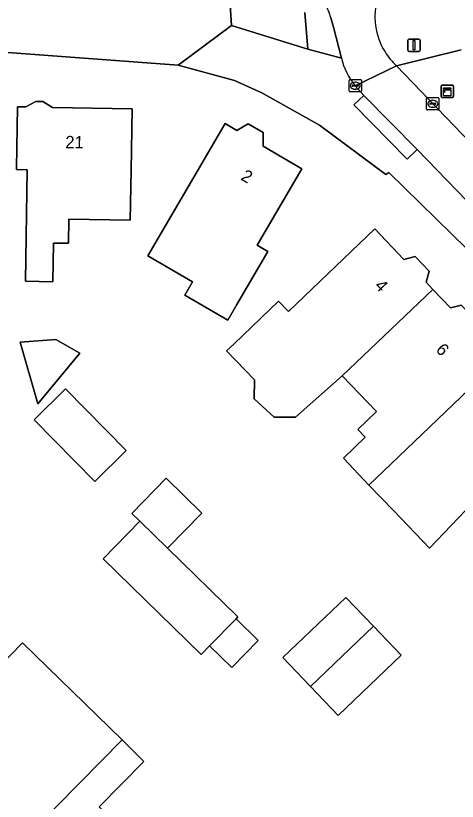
# Model space of a CAD drawing. Extents: x 161772 to 163126, y 383092 to 383917.
# Drawn here: x 162087.2 to 162123, y 383411.7 to 383475.4 of the extents above; entities that cross this region are included whole.
import ezdxf

# ---------------------------------------------------------------- set-up
doc = ezdxf.new("R2010")
doc.units = 0
for name, color, linetype in [('IMGEO_Erf', 7, 'Continuous'), ('IMGEO_Groenvoorziening', 7, 'Continuous'), ('IMGEO_Kast', 7, 'Continuous'), ('IMGEO_Kolk', 7, 'Continuous'), ('IMGEO_Lichtmast', 7, 'Continuous'), ('IMGEO_Pand', 7, 'Continuous'), ('IMGEO_Pand_nummerreeks', 7, 'Continuous'), ('IMGEO_Rijbaan_lokaal_open', 7, 'Continuous'), ('IMGEO_Voetpad_gesloten', 7, 'Continuous'), ('IMGEO_Voetpad_open', 7, 'Continuous')]:
    doc.layers.add(name, color=color, linetype=linetype)

msp = doc.modelspace()

# ---------------------------------------------------------------- linework, layer by layer
at = {"layer": 'IMGEO_Erf'}
for points in [[(162184.032, 383393.274), (162150.539, 383428.274), (162150.594, 383428.39), (162124.921, 383455.092), (162125.07, 383455.226), (162117.429, 383462.692), (162117.208, 383462.523), (162111.823, 383466.516), (162107.132, 383469.149), (162104.903, 383470.142), (162100.337, 383471.381), (162086.524, 383472.415)], [(162124.25, 383435.91), (162120.731, 383432.225), (162117.835, 383435.252), (162115.829, 383437.349), (162113.752, 383439.52), (162115.53, 383441.221), (162114.92, 383441.859), (162116.433, 383443.306), (162113.662, 383446.203), (162109.869, 383442.847), (162108.131, 383442.847), (162106.518, 383444.337), (162106.536, 383445.869), (162104.275, 383448.232), (162104.875, 383448.806), (162108.488, 383452.261), (162109.3, 383451.412), (162116.3, 383458.108), (162118.656, 383455.644), (162119.588, 383455.872), (162120.722, 383454.686), (162120.46, 383453.787), (162121.024, 383453.197), (162122.432, 383451.725), (162123.31, 383451.939)], [(162083.86, 383420.628), (162087.714, 383424.55), (162095.784, 383416.688), (162097.558, 383414.945), (162093.93, 383411.253), (162098.138, 383407.117), (162101.073, 383410.108), (162105.973, 383405.295), (162109.966, 383409.359), (162110.688, 383408.65), (162111.669, 383407.686), (162111.833, 383407.853), (162112.939, 383408.979), (162114.425, 383407.547), (162105.883, 383398.852), (162105.548, 383399.181), (162103.176, 383401.512), (162102.937, 383401.268), (162102.893, 383401.311), (162096.586, 383394.891), (162091.262, 383400.121), (162085.252, 383406.026)]]:
    msp.add_lwpolyline(points, dxfattribs=at)
for points in [[(162096.441, 383458.819), (162091.467, 383458.907), (162091.432, 383456.945), (162090.217, 383456.967), (162090.162, 383453.831), (162087.936, 383453.87), (162088.096, 383462.902), (162087.207, 383462.918), (162087.209, 383463.038), (162087.298, 383468.014), (162087.987, 383468.002), (162088.783, 383468.444), (162089.343, 383468.434), (162090.135, 383467.957), (162096.602, 383467.842), (162096.513, 383462.843)], [(162097.887, 383455.933), (162101.601, 383462.305), (162104.142, 383466.664), (162105.107, 383466.102), (162106.029, 383466.629), (162107.248, 383465.919), (162107.244, 383464.819), (162110.378, 383462.992), (162106.764, 383456.792), (162107.614, 383456.296), (162105.096, 383451.977), (162104.364, 383450.721), (162100.874, 383452.756), (162101.499, 383453.827)], [(162088.938, 383443.937), (162087.52, 383448.922), (162090.421, 383449.147), (162092.366, 383448.029)], [(162093.58, 383437.647), (162088.663, 383442.643), (162091.203, 383445.143), (162096.121, 383440.148)], [(162099.483, 383432.223), (162105.189, 383426.665), (162105.038, 383426.51), (162106.844, 383424.751), (162104.702, 383422.552), (162102.896, 383424.311), (162102.218, 383423.615), (162094.261, 383431.365), (162097.232, 383434.415), (162096.581, 383435.049), (162099.364, 383437.906), (162102.266, 383435.08)], [(162108.845, 383423.364), (162113.944, 383428.242), (162116.189, 383425.896), (162118.433, 383423.55), (162113.335, 383418.671), (162111.09, 383421.018)]]:
    msp.add_lwpolyline(points, close=True, dxfattribs=at)
at = {"layer": 'IMGEO_Groenvoorziening'}
for points in [[(162105.425, 383477.589), (162104.467, 383477.512), (162104.678, 383474.608), (162110.865, 383472.685)], [(162110.865, 383472.685), (162110.627, 383475.653)]]:
    msp.add_lwpolyline(points, dxfattribs=at)
at = {"layer": 'IMGEO_Kast'}
for p, q in [((162121.685, 383468.843), (162121.685, 383469.684)), ((162121.685, 383469.684), (162121.685, 383468.843)), ((162121.76, 383469.768), (162122.601, 383469.768)), ((162122.601, 383469.768), (162121.76, 383469.768)), ((162122.685, 383469.693), (162122.685, 383468.852)), ((162122.685, 383468.852), (162122.685, 383469.693)), ((162122.61, 383468.768), (162121.769, 383468.768)), ((162121.769, 383468.768), (162122.61, 383468.768))]:
    msp.add_line(p, q, dxfattribs=at)
for points in [[(162121.88, 383469.558), (162122.48, 383469.558), (162122.48, 383469.473), (162121.88, 383469.473), (162121.88, 383469.558)], [(162121.88, 383469.383), (162122.48, 383469.383), (162122.48, 383468.894), (162121.88, 383468.894), (162121.88, 383469.383)]]:
    msp.add_lwpolyline(points, dxfattribs=at)
msp.add_circle((162121.964, 383469.232), 0.0377, dxfattribs=at)
for centre, start, end in [((162121.763, 383469.69), 92.4484, 184.28452), ((162121.763, 383469.69), 92.4484, 184.28452), ((162122.607, 383469.69), 2.4484, 94.28452), ((162122.607, 383469.69), 2.4484, 94.28452), ((162121.763, 383468.846), 182.4484, 274.28452), ((162121.763, 383468.846), 182.4484, 274.28452), ((162122.607, 383468.846), 272.4484, 4.28452), ((162122.607, 383468.846), 272.4484, 4.28452)]:
    msp.add_arc(centre, 0.0779, start, end, dxfattribs=at)
at = {"layer": 'IMGEO_Kolk'}
for p, q in [((162114.214, 383469.3), (162114.214, 383470.152)), ((162114.289, 383470.226), (162115.141, 383470.226)), ((162114.702, 383470.006), (162114.727, 383470.006)), ((162115.215, 383470.152), (162115.215, 383469.3)), ((162115.141, 383469.226), (162114.289, 383469.226)), ((162114.473, 383469.72), (162114.473, 383469.732)), ((162114.911, 383469.683), (162114.513, 383469.683)), ((162114.516, 383469.769), (162114.914, 383469.769)), ((162114.725, 383469.446), (162114.7, 383469.446)), ((162114.957, 383469.732), (162114.957, 383469.72)), ((162120.501, 383467.833), (162120.501, 383468.685)), ((162120.576, 383468.759), (162121.428, 383468.759)), ((162120.989, 383468.539), (162121.014, 383468.539)), ((162121.502, 383468.685), (162121.502, 383467.833)), ((162120.76, 383468.253), (162120.76, 383468.265)), ((162121.198, 383468.216), (162120.8, 383468.216)), ((162120.803, 383468.302), (162121.201, 383468.302)), ((162121.012, 383467.979), (162120.987, 383467.979)), ((162121.244, 383468.265), (162121.244, 383468.253)), ((162121.428, 383467.759), (162120.576, 383467.759))]:
    msp.add_line(p, q, dxfattribs=at)
for points in [[(162114.214, 383469.3), (162114.214, 383470.152)], [(162114.289, 383470.226), (162115.141, 383470.226)], [(162115.215, 383470.152), (162115.215, 383469.3)], [(162115.141, 383469.226), (162114.289, 383469.226)], [(162120.501, 383467.833), (162120.501, 383468.685)], [(162120.576, 383468.759), (162121.428, 383468.759)], [(162121.502, 383468.685), (162121.502, 383467.833)], [(162121.428, 383467.759), (162120.576, 383467.759)]]:
    msp.add_lwpolyline(points, dxfattribs=at)
for centre, radius, start, end in [((162114.291, 383470.15), 0.0765, 91.55205, 178.44795), ((162114.291, 383470.15), 0.0765, 91.55205, 178.44795), ((162115.139, 383470.15), 0.0765, 1.55205, 88.44795), ((162115.139, 383470.15), 0.0765, 1.55205, 88.44795), ((162114.291, 383469.302), 0.0765, 181.55205, 268.44795), ((162114.291, 383469.302), 0.0765, 181.55205, 268.44795), ((162114.513, 383469.729), 0.0403, 85.87752, 175.75265), ((162114.51, 383469.719), 0.0366, 178.93798, 274.71019), ((162114.914, 383469.726), 0.043, 264.86636, 352.45326), ((162114.918, 383469.731), 0.0386, 1.73085, 96.63898), ((162115.139, 383469.302), 0.0765, 271.55205, 358.44795), ((162115.139, 383469.302), 0.0765, 271.55205, 358.44795), ((162120.578, 383468.683), 0.0765, 91.55205, 178.44795), ((162120.578, 383468.683), 0.0765, 91.55205, 178.44795), ((162121.426, 383468.683), 0.0765, 1.55205, 88.44795), ((162121.426, 383468.683), 0.0765, 1.55205, 88.44795), ((162120.8, 383468.262), 0.0403, 85.87752, 175.75265), ((162120.797, 383468.252), 0.0366, 178.93798, 274.71019), ((162121.201, 383468.259), 0.043, 264.86636, 352.45326), ((162121.205, 383468.264), 0.0386, 1.73085, 96.63898), ((162120.578, 383467.835), 0.0765, 181.55205, 268.44795), ((162120.578, 383467.835), 0.0765, 181.55205, 268.44795), ((162121.426, 383467.835), 0.0765, 271.55205, 358.44795), ((162121.426, 383467.835), 0.0765, 271.55205, 358.44795)]:
    msp.add_arc(centre, radius, start, end, dxfattribs=at)
for centre, major_axis, ratio, start_param, end_param in [((162114.701, 383469.726), (-0.387, 0.002), 0.722429, 4.712389, 7.853982), ((162114.726, 383469.726), (-0.39, 0.002), 0.717154, 1.570796, 4.712389), ((162120.988, 383468.259), (-0.387, 0.002), 0.722429, 4.712389, 7.853982), ((162121.013, 383468.259), (-0.39, 0.002), 0.717154, 1.570796, 4.712389)]:
    msp.add_ellipse(centre, major_axis=major_axis, ratio=ratio, start_param=start_param, end_param=end_param, dxfattribs=at)
at = {"layer": 'IMGEO_Lichtmast'}
for p, q in [((162118.982, 383472.603), (162118.982, 383473.403)), ((162118.982, 383473.403), (162118.982, 383472.603)), ((162119.082, 383473.503), (162119.872, 383473.503)), ((162119.872, 383473.503), (162119.082, 383473.503)), ((162119.972, 383473.403), (162119.972, 383472.603)), ((162119.972, 383472.603), (162119.972, 383473.403)), ((162119.872, 383472.503), (162119.082, 383472.503)), ((162119.082, 383472.503), (162119.872, 383472.503))]:
    msp.add_line(p, q, dxfattribs=at)
msp.add_lwpolyline([(162119.402, 383473.378), (162119.552, 383473.378), (162119.552, 383472.628), (162119.402, 383472.628), (162119.402, 383473.378)], dxfattribs=at)
for centre, start, end in [((162119.082, 383473.403), 90, 180), ((162119.082, 383473.403), 90, 180), ((162119.872, 383473.403), 0, 90), ((162119.872, 383473.403), 360, 90), ((162119.082, 383472.603), 180, 270), ((162119.082, 383472.603), 180, 270), ((162119.872, 383472.603), 270, 0), ((162119.872, 383472.603), 270, 0)]:
    msp.add_arc(centre, 0.1, start, end, dxfattribs=at)
at = {"layer": 'IMGEO_Pand'}
for points in [[(162096.513, 383462.843), (162096.602, 383467.842), (162090.135, 383467.957), (162089.343, 383468.434), (162088.783, 383468.444), (162087.987, 383468.002), (162087.298, 383468.014), (162087.209, 383463.038), (162087.207, 383462.918), (162088.096, 383462.902), (162087.936, 383453.87), (162090.162, 383453.831), (162090.217, 383456.967), (162091.432, 383456.945), (162091.467, 383458.907), (162096.441, 383458.819)], [(162105.096, 383451.977), (162107.614, 383456.296), (162106.764, 383456.792), (162110.378, 383462.992), (162107.244, 383464.819), (162107.248, 383465.919), (162106.029, 383466.629), (162105.107, 383466.102), (162104.142, 383466.664), (162101.601, 383462.305), (162097.887, 383455.933), (162101.499, 383453.827), (162100.874, 383452.756), (162104.364, 383450.721)], [(162113.662, 383446.203), (162121.024, 383453.197), (162120.46, 383453.787), (162120.722, 383454.686), (162119.588, 383455.872), (162118.656, 383455.644), (162116.3, 383458.108), (162109.3, 383451.412), (162108.488, 383452.261), (162104.875, 383448.806), (162104.275, 383448.232), (162106.536, 383445.869), (162106.518, 383444.337), (162108.131, 383442.847), (162109.869, 383442.847)], [(162113.662, 383446.203), (162116.433, 383443.306), (162114.92, 383441.859), (162115.53, 383441.221), (162113.752, 383439.52), (162115.829, 383437.349), (162117.608, 383439.049), (162126.489, 383447.537), (162124.226, 383449.903), (162124.467, 383450.73), (162123.31, 383451.939), (162122.432, 383451.725), (162121.024, 383453.197)], [(162092.366, 383448.029), (162090.421, 383449.147), (162087.52, 383448.922), (162088.938, 383443.937)], [(162126.489, 383447.537), (162117.608, 383439.049), (162115.829, 383437.349), (162117.835, 383435.252), (162120.731, 383432.225), (162124.25, 383435.91), (162127.59, 383439.105), (162131.203, 383442.561), (162130.623, 383443.167), (162130.649, 383444.331), (162129.787, 383445.232), (162128.901, 383445.016)], [(162096.121, 383440.148), (162091.203, 383445.143), (162088.663, 383442.643), (162093.58, 383437.647)], [(162097.232, 383434.415), (162099.483, 383432.223), (162102.266, 383435.08), (162099.364, 383437.906), (162096.581, 383435.049)], [(162099.483, 383432.223), (162097.232, 383434.415), (162094.261, 383431.365), (162102.218, 383423.615), (162102.896, 383424.311), (162105.038, 383426.51), (162105.189, 383426.665)], [(162116.189, 383425.896), (162113.944, 383428.242), (162108.845, 383423.364), (162111.09, 383421.018)], [(162102.896, 383424.311), (162104.702, 383422.552), (162106.844, 383424.751), (162105.038, 383426.51)], [(162116.189, 383425.896), (162111.09, 383421.018), (162113.335, 383418.671), (162118.433, 383423.55)], [(162083.86, 383420.628), (162086.356, 383418.175), (162079.277, 383410.97), (162081.772, 383408.519), (162082.349, 383408.878), (162085.252, 383406.026), (162095.784, 383416.688), (162087.714, 383424.55)], [(162098.138, 383407.117), (162093.93, 383411.253), (162097.558, 383414.945), (162095.784, 383416.688), (162085.252, 383406.026), (162091.262, 383400.121)]]:
    msp.add_lwpolyline(points, close=True, dxfattribs=at)
at = {"layer": 'IMGEO_Rijbaan_lokaal_open'}
for points in [[(162112.736, 383475.236), (162112.938, 383474.463), (162113.593, 383471.954)], [(162114.715, 383469.726), (162118.063, 383471.34)]]:
    msp.add_lwpolyline(points, dxfattribs=at)
msp.add_lwpolyline([(162229.084, 383356.526), (162227.035, 383358.663), (162144.674, 383443.797), (162139.993, 383448.624), (162123.379, 383465.784), (162118.063, 383471.34), (162114.715, 383469.726), (162115.405, 383468.922), (162119.726, 383464.542), (162135.053, 383448.745), (162139.521, 383444.123), (162139.588, 383444.181), (162148.747, 383434.702), (162151.652, 383431.699), (162162.314, 383420.669), (162185.398, 383397.017), (162189.805, 383392.461), (162198.133, 383383.722), (162235.904, 383344.593), (162238.48, 383346.724)], close=True, dxfattribs=at)
for centre, radius, start, end in [((162121.729, 383475.337), 5.423, 115.4366, 211.97447), ((162107.461, 383473.714), 5.49, 16.09871, 90.15457), ((162121.743, 383475.345), 5.439, 211.97549, 227.42494), ((162118.676, 383473.117), 5.214, 192.88932, 220.56947)]:
    msp.add_arc(centre, radius, start, end, dxfattribs=at)
at = {"layer": 'IMGEO_Voetpad_gesloten'}
for points in [[(162082.905, 383472.362), (162086.524, 383472.415), (162100.337, 383471.381), (162104.678, 383474.608), (162104.467, 383477.512), (162105.425, 383477.589)], [(162110.627, 383475.653), (162110.865, 383472.685), (162113.593, 383471.954), (162112.938, 383474.463), (162112.736, 383475.236)], [(162113.593, 383471.954), (162110.865, 383472.685), (162104.678, 383474.608), (162100.337, 383471.381), (162104.903, 383470.142), (162107.132, 383469.149), (162111.823, 383466.516), (162117.208, 383462.523), (162117.429, 383462.692), (162125.07, 383455.226), (162124.921, 383455.092), (162150.594, 383428.39), (162150.539, 383428.274), (162184.032, 383393.274), (162186.711, 383390.706), (162198.139, 383378.591), (162198.256, 383378.698), (162215.237, 383360.897), (162231.771, 383343.74), (162232.967, 383342.555), (162234.371, 383341.095)], [(162123.312, 383472.633), (162118.063, 383471.34), (162123.379, 383465.784)], [(162232.741, 383345.129), (162188.472, 383391.139), (162184.058, 383395.679), (162150.325, 383430.382), (162147.38, 383433.399), (162138.229, 383442.804), (162138.751, 383443.331), (162134.258, 383447.982), (162135.053, 383448.745), (162119.726, 383464.542), (162118.937, 383463.776), (162114.594, 383468.182), (162115.405, 383468.922), (162114.715, 383469.726)]]:
    msp.add_lwpolyline(points, dxfattribs=at)
for centre, radius, start, end in [((162107.461, 383473.714), 5.49, 16.09871, 90.15457), ((162118.676, 383473.117), 5.214, 192.88932, 220.56947)]:
    msp.add_arc(centre, radius, start, end, dxfattribs=at)
at = {"layer": 'IMGEO_Voetpad_open'}
msp.add_lwpolyline([(162118.063, 383471.34), (162123.312, 383472.633)], dxfattribs=at)
msp.add_lwpolyline([(162119.726, 383464.542), (162115.405, 383468.922), (162114.594, 383468.182), (162118.937, 383463.776)], close=True, dxfattribs=at)
for centre, radius, start, end in [((162121.729, 383475.337), 5.423, 115.4366, 211.97447), ((162121.743, 383475.345), 5.439, 211.97549, 227.42494)]:
    msp.add_arc(centre, radius, start, end, dxfattribs=at)

# ---------------------------------------------------------------- texts
at = {"layer": 'IMGEO_Pand_nummerreeks'}
for s, rotation, p in [('21', 358.94091, (162091.176, 383464.662)), ('2', 329.50876, (162105.356, 383462.143)), ('4', 313.78841, (162116.225, 383453.446)), ('6', 313.78841, (162121.193, 383448.264))]:
    msp.add_text(s, height=1, rotation=rotation, dxfattribs=at).set_placement(p)

doc.saveas('drawing.dxf')
